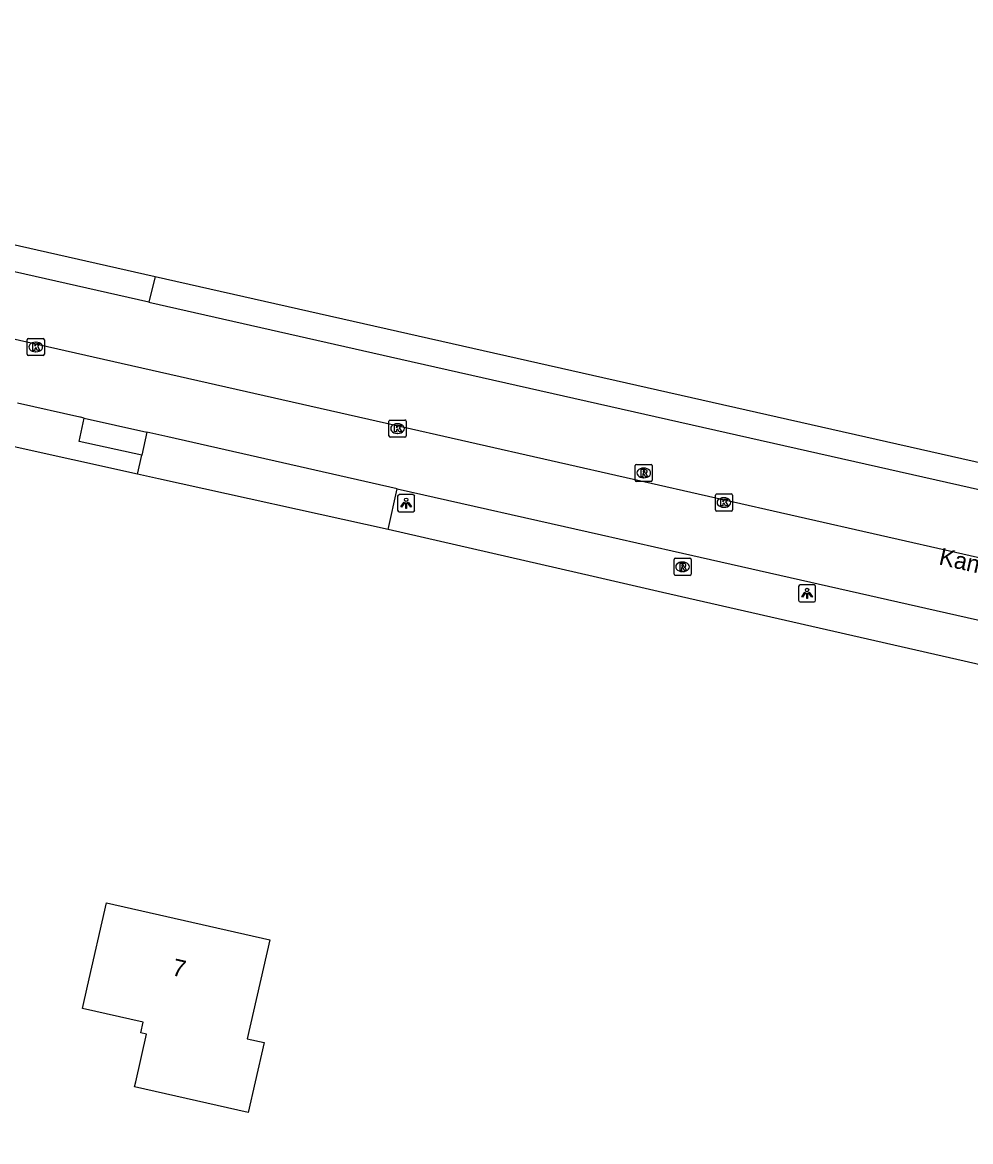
# Model space of a CAD drawing. Extents: x 161771 to 163125, y 382479 to 383177.
# Drawn here: x 162308.4 to 162363.8, y 382996.5 to 383061.9 of the extents above; entities that cross this region are included whole.
import ezdxf

# ---------------------------------------------------------------- set-up
doc = ezdxf.new("R2010")
doc.units = 0
for name, color, linetype in [('IMGEO_Berm_groen', 7, 'Continuous'), ('IMGEO_Fietspad_gesloten', 7, 'Continuous'), ('IMGEO_Kolk', 7, 'Continuous'), ('IMGEO_Lichtpunt', 7, 'Continuous'), ('IMGEO_Openbare_ruimte_label', 7, 'Continuous'), ('IMGEO_Pand', 7, 'Continuous'), ('IMGEO_Pand_nummerreeks', 7, 'Continuous'), ('IMGEO_Rijbaan_lokaal_gesloten', 7, 'Continuous'), ('IMGEO_Rioolput', 7, 'Continuous'), ('IMGEO_Voetpad_halfverhard', 7, 'Continuous'), ('IMGEO_Voetpad_open', 7, 'Continuous')]:
    doc.layers.add(name, color=color, linetype=linetype)

msp = doc.modelspace()

# ---------------------------------------------------------------- linework, layer by layer
at = {"layer": 'IMGEO_Berm_groen'}
msp.add_lwpolyline([(162390.903, 383018.326), (162345.808, 383028.59), (162341.754, 383029.513), (162329.778, 383032.259)], dxfattribs=at)
at = {"layer": 'IMGEO_Fietspad_gesloten'}
for points in [[(162315.791, 383045.55), (162268.595, 383056.213), (162263.052, 383057.484), (162259.124, 383058.343)], [(162315.791, 383045.55), (162330.507, 383042.225), (162412.703, 383023.699)]]:
    msp.add_lwpolyline(points, dxfattribs=at)
at = {"layer": 'IMGEO_Kolk'}
for p, q in [((162308.685, 383042.504), (162308.685, 383043.356)), ((162308.76, 383043.43), (162309.612, 383043.43)), ((162309.173, 383043.21), (162309.198, 383043.21)), ((162309.686, 383043.356), (162309.686, 383042.504)), ((162309.612, 383042.43), (162308.76, 383042.43)), ((162309.196, 383042.65), (162309.171, 383042.65)), ((162329.824, 383037.74), (162329.824, 383038.592)), ((162329.899, 383038.666), (162330.751, 383038.666)), ((162330.312, 383038.446), (162330.337, 383038.446)), ((162330.825, 383038.592), (162330.825, 383037.74)), ((162330.335, 383037.886), (162330.31, 383037.886)), ((162330.751, 383037.666), (162329.899, 383037.666)), ((162348.896, 383033.418), (162348.896, 383034.27)), ((162348.971, 383034.344), (162349.823, 383034.344)), ((162349.384, 383034.124), (162349.409, 383034.124)), ((162349.897, 383034.27), (162349.897, 383033.418)), ((162349.823, 383033.344), (162348.971, 383033.344)), ((162349.407, 383033.564), (162349.382, 383033.564))]:
    msp.add_line(p, q, dxfattribs=at)
for points in [[(162308.685, 383042.504), (162308.685, 383043.356)], [(162308.76, 383043.43), (162309.612, 383043.43)], [(162309.006, 383043.13), (162309.129, 383043.13), (162309.129, 383042.979), (162309.259, 383043.13), (162309.423, 383043.13), (162309.277, 383042.979), (162309.43, 383042.73), (162309.278, 383042.73), (162309.193, 383042.894), (162309.129, 383042.827), (162309.129, 383042.73), (162309.006, 383042.73), (162309.006, 383043.13)], [(162309.686, 383043.356), (162309.686, 383042.504)], [(162309.612, 383042.43), (162308.76, 383042.43)], [(162329.824, 383037.74), (162329.824, 383038.592)], [(162329.899, 383038.666), (162330.751, 383038.666)], [(162330.825, 383038.592), (162330.825, 383037.74)], [(162330.145, 383038.366), (162330.268, 383038.366), (162330.268, 383038.215), (162330.398, 383038.366), (162330.562, 383038.366), (162330.416, 383038.215), (162330.569, 383037.966), (162330.417, 383037.966), (162330.332, 383038.13), (162330.268, 383038.063), (162330.268, 383037.966), (162330.145, 383037.966), (162330.145, 383038.366)], [(162330.751, 383037.666), (162329.899, 383037.666)], [(162348.896, 383033.418), (162348.896, 383034.27)], [(162348.971, 383034.344), (162349.823, 383034.344)], [(162349.217, 383034.044), (162349.34, 383034.044), (162349.34, 383033.893), (162349.47, 383034.044), (162349.634, 383034.044), (162349.488, 383033.893), (162349.641, 383033.644), (162349.489, 383033.644), (162349.404, 383033.808), (162349.34, 383033.741), (162349.34, 383033.644), (162349.217, 383033.644), (162349.217, 383034.044)], [(162349.897, 383034.27), (162349.897, 383033.418)], [(162349.823, 383033.344), (162348.971, 383033.344)]]:
    msp.add_lwpolyline(points, dxfattribs=at)
for centre, start, end in [((162308.762, 383043.354), 91.55205, 178.44795), ((162308.762, 383043.354), 91.55205, 178.44795), ((162309.61, 383043.354), 1.55205, 88.44795), ((162309.61, 383043.354), 1.55205, 88.44795), ((162308.762, 383042.506), 181.55205, 268.44795), ((162308.762, 383042.506), 181.55205, 268.44795), ((162309.61, 383042.506), 271.55205, 358.44795), ((162309.61, 383042.506), 271.55205, 358.44795), ((162329.901, 383038.59), 91.55205, 178.44795), ((162329.901, 383038.59), 91.55205, 178.44795), ((162330.749, 383038.59), 1.55205, 88.44795), ((162330.749, 383038.59), 1.55205, 88.44795), ((162329.901, 383037.742), 181.55205, 268.44795), ((162329.901, 383037.742), 181.55205, 268.44795), ((162330.749, 383037.742), 271.55205, 358.44795), ((162330.749, 383037.742), 271.55205, 358.44795), ((162348.973, 383034.268), 91.55205, 178.44795), ((162348.973, 383034.268), 91.55205, 178.44795), ((162349.821, 383034.268), 1.55205, 88.44795), ((162349.821, 383034.268), 1.55205, 88.44795), ((162348.973, 383033.42), 181.55205, 268.44795), ((162348.973, 383033.42), 181.55205, 268.44795), ((162349.821, 383033.42), 271.55205, 358.44795), ((162349.821, 383033.42), 271.55205, 358.44795)]:
    msp.add_arc(centre, 0.0765, start, end, dxfattribs=at)
for centre, major_axis, ratio, start_param, end_param in [((162309.172, 383042.93), (-0.387, 0.002), 0.722429, 4.712389, 7.853982), ((162309.197, 383042.93), (-0.39, 0.002), 0.717154, 1.570796, 4.712389), ((162330.311, 383038.166), (-0.387, 0.002), 0.722429, 4.712389, 7.853982), ((162330.336, 383038.166), (-0.39, 0.002), 0.717154, 1.570796, 4.712389), ((162349.383, 383033.844), (-0.387, 0.002), 0.722429, 4.712389, 7.853982), ((162349.408, 383033.844), (-0.39, 0.002), 0.717154, 1.570796, 4.712389)]:
    msp.add_ellipse(centre, major_axis=major_axis, ratio=ratio, start_param=start_param, end_param=end_param, dxfattribs=at)
at = {"layer": 'IMGEO_Lichtpunt'}
for p, q in [((162330.329, 383034.209), (162330.329, 383033.402)), ((162330.329, 383034.209), (162330.329, 383033.402)), ((162331.231, 383034.304), (162330.423, 383034.304)), ((162331.231, 383034.304), (162330.423, 383034.304)), ((162331.325, 383033.402), (162331.325, 383034.209)), ((162331.325, 383033.402), (162331.325, 383034.209)), ((162330.423, 383033.308), (162331.231, 383033.308)), ((162330.423, 383033.308), (162331.231, 383033.308)), ((162353.758, 383028.937), (162353.758, 383028.13)), ((162353.758, 383028.937), (162353.758, 383028.13)), ((162354.66, 383029.032), (162353.852, 383029.032)), ((162354.66, 383029.032), (162353.852, 383029.032)), ((162354.754, 383028.13), (162354.754, 383028.937)), ((162354.754, 383028.13), (162354.754, 383028.937)), ((162353.852, 383028.036), (162354.66, 383028.036)), ((162353.852, 383028.036), (162354.66, 383028.036))]:
    msp.add_line(p, q, dxfattribs=at)
for points in [[(162330.703, 383033.873), (162330.742, 383033.845), (162330.554, 383033.583), (162330.516, 383033.61), (162330.703, 383033.873)], [(162330.915, 383033.845), (162330.953, 383033.872), (162331.14, 383033.61), (162331.101, 383033.582), (162330.915, 383033.845)], [(162330.805, 383033.825), (162330.852, 383033.825), (162330.852, 383033.503), (162330.805, 383033.503), (162330.805, 383033.825)], [(162354.132, 383028.601), (162354.171, 383028.573), (162353.983, 383028.311), (162353.945, 383028.338), (162354.132, 383028.601)], [(162354.234, 383028.553), (162354.281, 383028.553), (162354.281, 383028.231), (162354.234, 383028.231), (162354.234, 383028.553)], [(162354.344, 383028.573), (162354.382, 383028.6), (162354.569, 383028.338), (162354.53, 383028.31), (162354.344, 383028.573)]]:
    msp.add_lwpolyline(points, dxfattribs=at)
for centre in [(162330.828, 383034.007), (162354.257, 383028.735)]:
    msp.add_circle(centre, 0.0994, dxfattribs=at)
for centre, start, end in [((162330.423, 383034.209), 90, 180), ((162330.423, 383034.209), 90, 180), ((162331.231, 383034.209), 0, 90), ((162331.231, 383034.209), 0, 90), ((162330.423, 383033.402), 180, 270), ((162330.423, 383033.402), 180, 270), ((162331.231, 383033.402), 270, 0), ((162331.231, 383033.402), 270, 360), ((162353.852, 383028.937), 90, 180), ((162353.852, 383028.937), 90, 180), ((162354.66, 383028.937), 0, 90), ((162354.66, 383028.937), 0, 90), ((162353.852, 383028.13), 180, 270), ((162353.852, 383028.13), 180, 270), ((162354.66, 383028.13), 270, 0), ((162354.66, 383028.13), 270, 360)]:
    msp.add_arc(centre, 0.0946, start, end, dxfattribs=at)
at = {"layer": 'IMGEO_Pand'}
msp.add_lwpolyline([(162314.961, 382999.709), (162315.027, 383000), (162315.658, 383002.775), (162315.327, 383002.85), (162315.469, 383003.476), (162311.908, 383004.286), (162312.203, 383005.585), (162313.312, 383010.46), (162322.86, 383008.289), (162321.546, 383002.511), (162322.534, 383002.287), (162322.014, 383000), (162321.604, 382998.198), (162314.961, 382999.709)], dxfattribs=at)
at = {"layer": 'IMGEO_Rijbaan_lokaal_gesloten'}
for points in [[(162270.405, 383051.883), (162283.923, 383048.832), (162329.67, 383038.487), (162387.404, 383025.398)], [(162312.021, 383038.776), (162311.795, 383038.827), (162311.766, 383038.834), (162308.119, 383039.657)], [(162312.021, 383038.776), (162315.667, 383037.953)], [(162330.303, 383034.647), (162316.902, 383037.674), (162315.667, 383037.953)], [(162330.303, 383034.647), (162342.246, 383031.949), (162346.364, 383031.019), (162389.379, 383021.303)]]:
    msp.add_lwpolyline(points, dxfattribs=at)
at = {"layer": 'IMGEO_Rioolput'}
for p, q in [((162344.208, 383035.148), (162344.208, 383036)), ((162344.283, 383036.074), (162345.135, 383036.074)), ((162344.696, 383035.854), (162344.721, 383035.854)), ((162345.209, 383036), (162345.209, 383035.148)), ((162344.719, 383035.294), (162344.694, 383035.294)), ((162345.135, 383035.074), (162344.283, 383035.074)), ((162346.479, 383029.663), (162346.479, 383030.515)), ((162346.554, 383030.589), (162347.406, 383030.589)), ((162346.967, 383030.369), (162346.992, 383030.369)), ((162347.48, 383030.515), (162347.48, 383029.663)), ((162347.406, 383029.589), (162346.554, 383029.589)), ((162346.99, 383029.809), (162346.965, 383029.809))]:
    msp.add_line(p, q, dxfattribs=at)
for points in [[(162344.208, 383035.148), (162344.208, 383036)], [(162344.283, 383036.074), (162345.135, 383036.074)], [(162345.209, 383036), (162345.209, 383035.148)], [(162344.797, 383035.772), (162344.545, 383035.774), (162344.545, 383035.374)], [(162344.545, 383035.374), (162344.669, 383035.374), (162344.669, 383035.536), (162344.68, 383035.536)], [(162344.723, 383035.693), (162344.669, 383035.693), (162344.669, 383035.612)], [(162344.669, 383035.612), (162344.721, 383035.612)], [(162344.727, 383035.507), (162344.798, 383035.374), (162344.938, 383035.374), (162344.873, 383035.5)], [(162345.135, 383035.074), (162344.283, 383035.074)], [(162346.479, 383029.663), (162346.479, 383030.515)], [(162346.554, 383030.589), (162347.406, 383030.589)], [(162347.068, 383030.287), (162346.816, 383030.289), (162346.816, 383029.889)], [(162346.816, 383029.889), (162346.94, 383029.889), (162346.94, 383030.051), (162346.951, 383030.051)], [(162346.994, 383030.208), (162346.94, 383030.208), (162346.94, 383030.127)], [(162346.94, 383030.127), (162346.992, 383030.127)], [(162346.998, 383030.022), (162347.069, 383029.889), (162347.209, 383029.889), (162347.144, 383030.015)], [(162347.48, 383030.515), (162347.48, 383029.663)], [(162347.406, 383029.589), (162346.554, 383029.589)]]:
    msp.add_lwpolyline(points, dxfattribs=at)
for centre, radius, start, end in [((162344.285, 383035.998), 0.0765, 91.55205, 178.44795), ((162344.285, 383035.998), 0.0765, 91.55205, 178.44795), ((162345.133, 383035.998), 0.0765, 1.55205, 88.44795), ((162345.133, 383035.998), 0.0765, 1.55205, 88.44795), ((162344.679, 383035.483), 0.0533, 26.02933, 88.69889), ((162344.705, 383035.801), 0.19, 274.7715, 282.96867), ((162344.729, 383035.597), 0.0964, 77.00612, 93.18647), ((162344.743, 383035.654), 0.0378, 276.66336, 79.67722), ((162344.796, 383035.662), 0.109, 350.36119, 89.41601), ((162344.794, 383035.662), 0.112, 277.58423, 350.98172), ((162344.778, 383035.447), 0.108, 29.51342, 73.79051), ((162344.285, 383035.15), 0.0765, 181.55205, 268.44795), ((162344.285, 383035.15), 0.0765, 181.55205, 268.44795), ((162345.133, 383035.15), 0.0765, 271.55205, 358.44795), ((162345.133, 383035.15), 0.0765, 271.55205, 358.44795), ((162346.556, 383030.513), 0.0765, 91.55205, 178.44795), ((162346.556, 383030.513), 0.0765, 91.55205, 178.44795), ((162346.95, 383029.998), 0.0533, 26.02933, 88.69889), ((162346.976, 383030.316), 0.19, 274.7715, 282.96867), ((162347, 383030.112), 0.0964, 77.00612, 93.18647), ((162347.014, 383030.169), 0.0378, 276.66336, 79.67722), ((162347.067, 383030.177), 0.109, 350.36119, 89.41601), ((162347.065, 383030.177), 0.112, 277.58423, 350.98172), ((162347.049, 383029.962), 0.108, 29.51342, 73.79051), ((162347.404, 383030.513), 0.0765, 1.55205, 88.44795), ((162347.404, 383030.513), 0.0765, 1.55205, 88.44795), ((162346.556, 383029.665), 0.0765, 181.55205, 268.44795), ((162346.556, 383029.665), 0.0765, 181.55205, 268.44795), ((162347.404, 383029.665), 0.0765, 271.55205, 358.44795), ((162347.404, 383029.665), 0.0765, 271.55205, 358.44795)]:
    msp.add_arc(centre, radius, start, end, dxfattribs=at)
for centre, major_axis, ratio, start_param, end_param in [((162344.695, 383035.574), (-0.387, 0.002), 0.722429, 4.712389, 7.853982), ((162344.72, 383035.574), (-0.39, 0.002), 0.717154, 1.570796, 4.712389), ((162346.966, 383030.089), (-0.387, 0.002), 0.722429, 4.712389, 7.853982), ((162346.991, 383030.089), (-0.39, 0.002), 0.717154, 1.570796, 4.712389)]:
    msp.add_ellipse(centre, major_axis=major_axis, ratio=ratio, start_param=start_param, end_param=end_param, dxfattribs=at)
at = {"layer": 'IMGEO_Voetpad_halfverhard'}
for points in [[(162315.667, 383037.953), (162315.374, 383036.602)], [(162329.778, 383032.259), (162316.365, 383035.231), (162315.135, 383035.503)], [(162329.778, 383032.259), (162330.303, 383034.647)]]:
    msp.add_lwpolyline(points, dxfattribs=at)
at = {"layer": 'IMGEO_Voetpad_open'}
for points in [[(162250.097, 383061.898), (162272.461, 383056.925), (162316.154, 383047.05)], [(162316.154, 383047.05), (162315.791, 383045.55)], [(162316.154, 383047.05), (162330.921, 383043.712), (162413.931, 383025.005), (162528.992, 382999.263), (162602.3, 382982.823), (162862.598, 382924.42), (162982.36, 382897.639), (163063.337, 382879.55), (163063.344, 382879.609)], [(162315.374, 383036.602), (162311.713, 383037.411), (162312.021, 383038.776)], [(162315.135, 383035.503), (162307.564, 383037.18), (162307.693, 383037.758)], [(162315.135, 383035.503), (162315.374, 383036.602)]]:
    msp.add_lwpolyline(points, dxfattribs=at)

# ---------------------------------------------------------------- texts
at = {"layer": 'IMGEO_Openbare_ruimte_label'}
msp.add_text('Kanaaldijk-Zuid', height=1, rotation=347.28466, dxfattribs=at).set_placement((162361.906, 383030.235))
at = {"layer": 'IMGEO_Pand_nummerreeks'}
msp.add_text('7', height=1, rotation=347.19003, dxfattribs=at).set_placement((162317.09, 383006.238))

doc.saveas('drawing.dxf')
